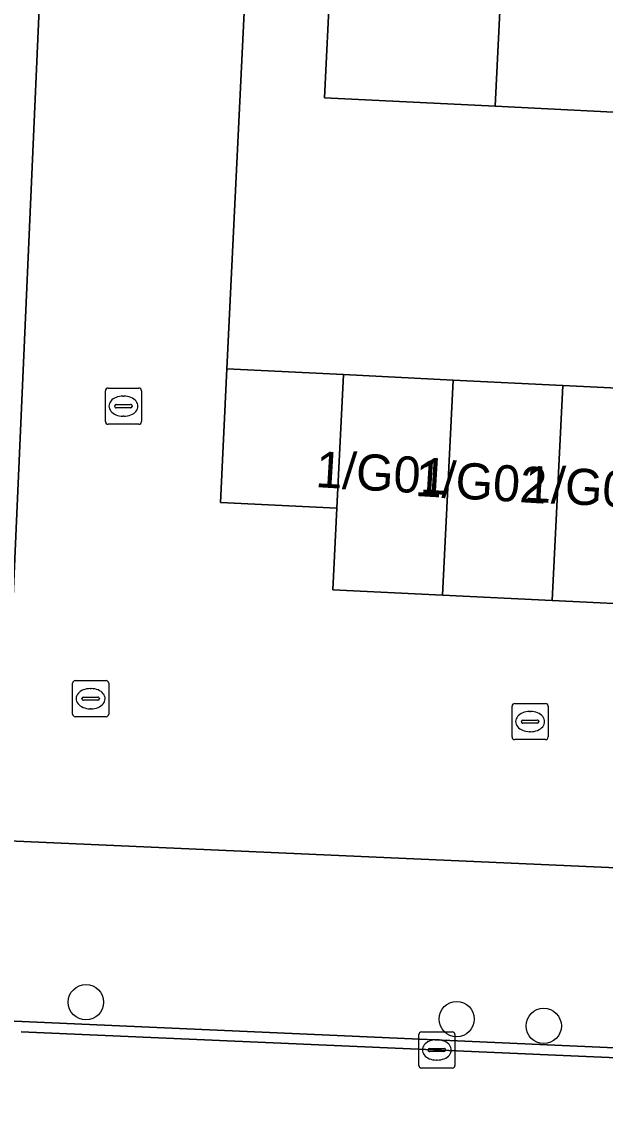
# Model space of a CAD drawing. Extents: x 162989 to 165008, y 383432 to 384338.
# Drawn here: x 164790.72 to 164806.89, y 383739.67 to 383769.63 of the extents above; entities that cross this region are included whole.
import ezdxf

# ---------------------------------------------------------------- set-up
doc = ezdxf.new("R2010")
doc.units = 0
for name, color, linetype in [('IMGEO_Boom', 7, 'Continuous'), ('IMGEO_Erf', 7, 'Continuous'), ('IMGEO_Kolk', 7, 'Continuous'), ('IMGEO_Muur', 7, 'Continuous'), ('IMGEO_Pand', 7, 'Continuous'), ('IMGEO_Pand_nummerreeks', 7, 'Continuous'), ('IMGEO_Parkeervlak_open', 7, 'Continuous'), ('IMGEO_Rijbaan_lokaal_open', 7, 'Continuous'), ('IMGEO_Rioolput', 7, 'Continuous'), ('IMGEO_Voetpad_open', 7, 'Continuous')]:
    doc.layers.add(name, color=color, linetype=linetype)

msp = doc.modelspace()

# ---------------------------------------------------------------- linework, layer by layer
at = {"layer": 'IMGEO_Boom'}
for centre in [(164792.5, 383742.471), (164802.773, 383742.003), (164805.186, 383741.814)]:
    msp.add_circle(centre, 0.489, dxfattribs=at)
at = {"layer": 'IMGEO_Erf'}
for points in [[(164796.935, 383770.852), (164796.408, 383760.009), (164799.635, 383759.85), (164802.673, 383759.7), (164805.711, 383759.551), (164808.751, 383759.401), (164812.57, 383759.213), (164812.682, 383761.49), (164815.732, 383761.34), (164818.781, 383761.19), (164821.831, 383761.04), (164821.977, 383764.652), (164825.498, 383764.471)], [(164808.731, 383770.216), (164808.575, 383767.048), (164803.842, 383767.281), (164799.111, 383767.514), (164799.27, 383770.737)]]:
    msp.add_lwpolyline(points, dxfattribs=at)
at = {"layer": 'IMGEO_Kolk'}
for p, q in [((164792.13, 383750.45), (164792.13, 383751.302)), ((164792.205, 383751.376), (164793.057, 383751.376)), ((164793.131, 383751.302), (164793.131, 383750.45)), ((164792.618, 383751.156), (164792.643, 383751.156)), ((164792.389, 383750.87), (164792.389, 383750.882)), ((164792.827, 383750.833), (164792.429, 383750.833)), ((164792.432, 383750.919), (164792.83, 383750.919)), ((164792.873, 383750.882), (164792.873, 383750.87)), ((164804.383, 383750.742), (164805.235, 383750.742)), ((164792.641, 383750.596), (164792.616, 383750.596)), ((164804.308, 383749.816), (164804.308, 383750.668)), ((164804.796, 383750.522), (164804.821, 383750.522)), ((164805.309, 383750.668), (164805.309, 383749.816)), ((164793.057, 383750.376), (164792.205, 383750.376)), ((164804.567, 383750.236), (164804.567, 383750.248)), ((164805.005, 383750.199), (164804.607, 383750.199)), ((164804.61, 383750.285), (164805.008, 383750.285)), ((164805.051, 383750.248), (164805.051, 383750.236)), ((164804.819, 383749.962), (164804.794, 383749.962)), ((164805.235, 383749.742), (164804.383, 383749.742)), ((164801.723, 383740.722), (164801.723, 383741.574)), ((164801.798, 383741.648), (164802.65, 383741.648)), ((164802.211, 383741.428), (164802.236, 383741.428)), ((164802.724, 383741.574), (164802.724, 383740.722)), ((164801.982, 383741.142), (164801.982, 383741.154)), ((164802.025, 383741.191), (164802.423, 383741.191)), ((164802.466, 383741.154), (164802.466, 383741.142)), ((164802.42, 383741.105), (164802.022, 383741.105)), ((164802.234, 383740.868), (164802.209, 383740.868)), ((164802.65, 383740.648), (164801.798, 383740.648))]:
    msp.add_line(p, q, dxfattribs=at)
for points in [[(164792.13, 383750.45), (164792.13, 383751.302)], [(164792.205, 383751.376), (164793.057, 383751.376)], [(164793.131, 383751.302), (164793.131, 383750.45)], [(164804.383, 383750.742), (164805.235, 383750.742)], [(164804.308, 383749.816), (164804.308, 383750.668)], [(164805.309, 383750.668), (164805.309, 383749.816)], [(164793.057, 383750.376), (164792.205, 383750.376)], [(164805.235, 383749.742), (164804.383, 383749.742)], [(164801.723, 383740.722), (164801.723, 383741.574)], [(164801.798, 383741.648), (164802.65, 383741.648)], [(164802.724, 383741.574), (164802.724, 383740.722)], [(164802.65, 383740.648), (164801.798, 383740.648)]]:
    msp.add_lwpolyline(points, dxfattribs=at)
for centre, radius, start, end in [((164792.207, 383751.3), 0.0765, 91.552, 178.448), ((164792.207, 383751.3), 0.0765, 91.552, 178.448), ((164793.055, 383751.3), 0.0765, 1.552, 88.448), ((164793.055, 383751.3), 0.0765, 1.552, 88.448), ((164792.429, 383750.879), 0.0403, 85.8775, 175.7526), ((164792.426, 383750.869), 0.0366, 178.938, 274.7102), ((164792.83, 383750.876), 0.043, 264.8664, 352.4533), ((164792.834, 383750.881), 0.0386, 1.7309, 96.639), ((164804.385, 383750.666), 0.0765, 91.552, 178.448), ((164804.385, 383750.666), 0.0765, 91.552, 178.448), ((164805.233, 383750.666), 0.0765, 1.552, 88.448), ((164805.233, 383750.666), 0.0765, 1.552, 88.448), ((164792.207, 383750.452), 0.0765, 181.552, 268.448), ((164792.207, 383750.452), 0.0765, 181.552, 268.448), ((164793.055, 383750.452), 0.0765, 271.552, 358.448), ((164793.055, 383750.452), 0.0765, 271.552, 358.448), ((164804.607, 383750.245), 0.0403, 85.8775, 175.7526), ((164804.604, 383750.235), 0.0366, 178.938, 274.7102), ((164805.008, 383750.242), 0.043, 264.8664, 352.4533), ((164805.012, 383750.247), 0.0386, 1.7309, 96.639), ((164804.385, 383749.818), 0.0765, 181.552, 268.448), ((164804.385, 383749.818), 0.0765, 181.552, 268.448), ((164805.233, 383749.818), 0.0765, 271.552, 358.448), ((164805.233, 383749.818), 0.0765, 271.552, 358.448), ((164801.8, 383741.572), 0.0765, 91.552, 178.448), ((164801.8, 383741.572), 0.0765, 91.552, 178.448), ((164802.648, 383741.572), 0.0765, 1.552, 88.448), ((164802.648, 383741.572), 0.0765, 1.552, 88.448), ((164802.022, 383741.151), 0.0403, 85.8775, 175.7526), ((164802.019, 383741.141), 0.0366, 178.938, 274.7102), ((164802.423, 383741.148), 0.043, 264.8664, 352.4533), ((164802.427, 383741.153), 0.0386, 1.7309, 96.639), ((164801.8, 383740.724), 0.0765, 181.552, 268.448), ((164801.8, 383740.724), 0.0765, 181.552, 268.448), ((164802.648, 383740.724), 0.0765, 271.552, 358.448), ((164802.648, 383740.724), 0.0765, 271.552, 358.448)]:
    msp.add_arc(centre, radius, start, end, dxfattribs=at)
for centre, major_axis, ratio, start_param, end_param in [((164792.617, 383750.876), (-0.387, 0.002), 0.722429, 4.712389, 7.853982), ((164792.642, 383750.876), (-0.39, 0.002), 0.717154, 1.570796, 4.712389), ((164804.795, 383750.242), (-0.387, 0.002), 0.722429, 4.712389, 7.853982), ((164804.82, 383750.242), (-0.39, 0.002), 0.717154, 1.570796, 4.712389), ((164802.21, 383741.148), (-0.387, 0.002), 0.722429, 4.712389, 7.853982), ((164802.235, 383741.148), (-0.39, 0.002), 0.717154, 1.570796, 4.712389)]:
    msp.add_ellipse(centre, major_axis=major_axis, ratio=ratio, start_param=start_param, end_param=end_param, dxfattribs=at)
at = {"layer": 'IMGEO_Muur'}
for points in [[(164796.408, 383760.009), (164796.935, 383770.852)], [(164790.702, 383741.652), (164808.267, 383740.886), (164808.404, 383743.832), (164821.232, 383743.146), (164821.312, 383744.597), (164821.612, 383750), (164821.73, 383752.139), (164824.287, 383752.057), (164824.772, 383760.798), (164824.776, 383760.874), (164824.487, 383760.949), (164824.024, 383752.425), (164821.436, 383752.563), (164821.312, 383750), (164821.207, 383748.633), (164820.997, 383743.538), (164808.465, 383744.193), (164808.533, 383746.123), (164808.233, 383746.147), (164807.991, 383741.17), (164789.884, 383741.977)]]:
    msp.add_lwpolyline(points, dxfattribs=at)
at = {"layer": 'IMGEO_Pand'}
for points in [[(164804.322, 383777.059), (164797.258, 383777.407), (164797.078, 383773.749), (164796.935, 383770.852), (164799.27, 383770.737), (164799.111, 383767.514), (164803.842, 383767.281)], [(164811.023, 383776.73), (164804.322, 383777.059), (164803.842, 383767.281), (164808.575, 383767.048), (164808.731, 383770.216), (164810.693, 383770.119)], [(164799.453, 383756.154), (164799.635, 383759.85), (164796.408, 383760.009), (164796.226, 383756.313)], [(164799.453, 383756.154), (164799.342, 383753.894), (164802.38, 383753.745), (164802.673, 383759.7), (164799.635, 383759.85)], [(164805.711, 383759.551), (164802.673, 383759.7), (164802.38, 383753.745), (164805.418, 383753.595)], [(164808.564, 383755.628), (164808.751, 383759.401), (164805.711, 383759.551), (164805.418, 383753.595), (164808.456, 383753.446)]]:
    msp.add_lwpolyline(points, close=True, dxfattribs=at)
at = {"layer": 'IMGEO_Parkeervlak_open'}
msp.add_lwpolyline([(164808.233, 383746.147), (164790.15, 383746.953), (164789.884, 383741.977), (164807.991, 383741.17)], close=True, dxfattribs=at)
at = {"layer": 'IMGEO_Rijbaan_lokaal_open'}
msp.add_lwpolyline([(164796.935, 383770.852), (164797.078, 383773.749), (164791.377, 383773.957), (164790.377, 383751.2), (164790.313, 383750), (164790.15, 383746.953), (164808.233, 383746.147), (164808.533, 383746.123), (164808.668, 383749.309), (164821.207, 383748.633), (164821.312, 383750), (164821.436, 383752.563), (164821.533, 383754.99), (164818.484, 383755.14), (164815.434, 383755.29), (164812.384, 383755.44), (164808.564, 383755.628), (164808.456, 383753.446), (164805.418, 383753.595), (164802.38, 383753.745), (164799.342, 383753.894), (164799.453, 383756.154), (164796.226, 383756.313), (164796.408, 383760.009)], close=True, dxfattribs=at)
at = {"layer": 'IMGEO_Rioolput'}
for p, q in [((164793.039, 383758.551), (164793.039, 383759.403)), ((164793.114, 383759.477), (164793.966, 383759.477)), ((164794.04, 383759.403), (164794.04, 383758.551)), ((164793.527, 383759.257), (164793.552, 383759.257)), ((164793.298, 383758.971), (164793.298, 383758.983)), ((164793.736, 383758.934), (164793.338, 383758.934)), ((164793.341, 383759.02), (164793.739, 383759.02)), ((164793.782, 383758.983), (164793.782, 383758.971)), ((164793.55, 383758.697), (164793.525, 383758.697)), ((164793.966, 383758.477), (164793.114, 383758.477))]:
    msp.add_line(p, q, dxfattribs=at)
for points in [[(164793.039, 383758.551), (164793.039, 383759.403)], [(164793.114, 383759.477), (164793.966, 383759.477)], [(164794.04, 383759.403), (164794.04, 383758.551)], [(164793.966, 383758.477), (164793.114, 383758.477)]]:
    msp.add_lwpolyline(points, dxfattribs=at)
for centre, radius, start, end in [((164793.116, 383759.401), 0.0765, 91.552, 178.448), ((164793.116, 383759.401), 0.0765, 91.552, 178.448), ((164793.964, 383759.401), 0.0765, 1.552, 88.448), ((164793.964, 383759.401), 0.0765, 1.552, 88.448), ((164793.338, 383758.98), 0.0403, 85.8775, 175.7526), ((164793.335, 383758.97), 0.0366, 178.938, 274.7102), ((164793.739, 383758.977), 0.043, 264.8664, 352.4533), ((164793.743, 383758.982), 0.0386, 1.7309, 96.639), ((164793.116, 383758.553), 0.0765, 181.552, 268.448), ((164793.116, 383758.553), 0.0765, 181.552, 268.448), ((164793.964, 383758.553), 0.0765, 271.552, 358.448), ((164793.964, 383758.553), 0.0765, 271.552, 358.448)]:
    msp.add_arc(centre, radius, start, end, dxfattribs=at)
for centre, major_axis, ratio, start_param, end_param in [((164793.526, 383758.977), (-0.387, 0.002), 0.722429, 4.712389, 7.853982), ((164793.551, 383758.977), (-0.39, 0.002), 0.717154, 1.570796, 4.712389)]:
    msp.add_ellipse(centre, major_axis=major_axis, ratio=ratio, start_param=start_param, end_param=end_param, dxfattribs=at)
at = {"layer": 'IMGEO_Voetpad_open'}
for points in [[(164790.377, 383751.2), (164791.377, 383773.957), (164789.831, 383774.005)], [(164829.065, 383738.963), (164829.486, 383746.946), (164829.647, 383750), (164829.842, 383753.719), (164830.232, 383760.569), (164827.995, 383760.634), (164827.372, 383744.308), (164821.312, 383744.597), (164821.232, 383743.146), (164808.404, 383743.832), (164808.267, 383740.886), (164790.702, 383741.652)]]:
    msp.add_lwpolyline(points, dxfattribs=at)

# ---------------------------------------------------------------- texts
at = {"layer": 'IMGEO_Pand_nummerreeks'}
for s, p in [('1/G01', (164798.848, 383756.737)), ('1/G02', (164801.605, 383756.492)), ('1/G03', (164804.636, 383756.34))]:
    msp.add_text(s, height=1, rotation=356.593, dxfattribs=at).set_placement(p)

doc.saveas('drawing.dxf')
